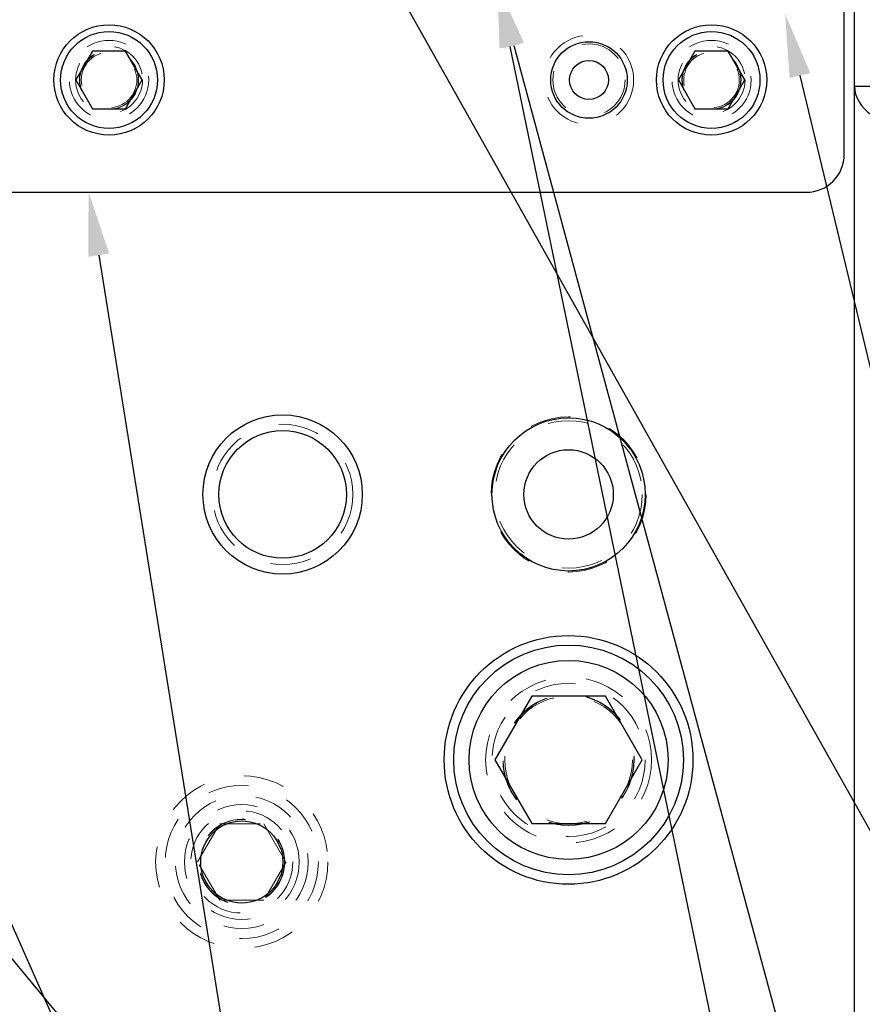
# Model space of a CAD drawing. Header units: inches. Extents: x 1880 to 2363, y -453 to -54.
# Tile 860 of 1056: x 2044.14 to 2046.2, y -70.51 to -68.1. Entities that reach past the tile are written whole.
import ezdxf

# ---------------------------------------------------------------- set-up
doc = ezdxf.new("R2010")
doc.units = ezdxf.units.IN
doc.header["$LTSCALE"] = 0.5
doc.header["$MEASUREMENT"] = 0
doc.linetypes.add('HIDDEN', pattern=[0.225, 0.15, -0.075])
for name, color, linetype in [('DIE-M-S', 8, 'Continuous'), ('DIE-M-S3', 8, 'Continuous'), ('DSS-M-S', 53, 'Continuous'), ('RAI-M-S', 8, 'Continuous'), ('SID-M-S', 105, 'Continuous'), ('SVD-M-S', 8, 'Continuous')]:
    doc.layers.add(name, color=color, linetype=linetype)

msp = doc.modelspace()

# ---------------------------------------------------------------- linework, layer by layer
at = {"layer": 'DIE-M-S', "linetype": 'Continuous', "lineweight": 25}
msp.add_line((2046.18179, -70.61607), (2046.18179, -67.99442), dxfattribs=at)
at = {"layer": 'DIE-M-S', "linetype": 'HIDDEN', "lineweight": 18}
for centre, radius in [((2044.35679, -68.25117), 0.068), ((2045.83179, -68.25117), 0.068), ((2045.48179, -69.91607), 0.203)]:
    msp.add_circle(centre, radius, dxfattribs=at)
at = {"layer": 'DIE-M-S', "linetype": 'Continuous', "lineweight": 25}
for centre, radius in [((2044.78179, -69.26607), 0.195), ((2045.48179, -69.26607), 0.1875), ((2044.78179, -69.26607), 0.15625), ((2045.48179, -69.91607), 0.3045), ((2044.68179, -70.16607), 0.1005)]:
    msp.add_circle(centre, radius, dxfattribs=at)
at = {"layer": 'DIE-M-S3', "linetype": 'HIDDEN', "lineweight": 18}
for centre, radius in [((2045.53179, -68.25117), 0.10937), ((2044.78179, -69.26607), 0.17187), ((2045.48179, -69.26607), 0.19), ((2044.68179, -70.16607), 0.211), ((2044.68179, -70.16607), 0.1405)]:
    msp.add_circle(centre, radius, dxfattribs=at)
at = {"layer": 'DSS-M-S', "linetype": 'Continuous', "lineweight": 25}
msp.add_line((2046.18179, -68.26607), (2047.18179, -68.26607), dxfattribs=at)
at = {"layer": 'DSS-M-S', "linetype": 'HIDDEN', "lineweight": 18}
msp.add_circle((2045.48179, -69.91607), 0.15625, dxfattribs=at)
at = {"layer": 'DSS-M-S', "linetype": 'Continuous', "lineweight": 25}
msp.add_ellipse((2046.32321, -68.26607), major_axis=(-0.14142, 0), ratio=0.7071068, start_param=0, end_param=1.5707963, dxfattribs=at)
at = {"layer": 'RAI-M-S', "linetype": 'Continuous', "lineweight": 25}
for p, q in [((2046.15679, -68.43317), (2046.15679, -67.96917)), ((2042.54979, -68.52617), (2046.06379, -68.52617))]:
    msp.add_line(p, q, dxfattribs=at)
at = {"layer": 'RAI-M-S', "linetype": 'HIDDEN', "lineweight": 18}
for centre in [(2044.35679, -68.25117), (2045.83179, -68.25117)]:
    msp.add_circle(centre, 0.097, dxfattribs=at)
at = {"layer": 'RAI-M-S', "linetype": 'Continuous', "lineweight": 25}
msp.add_circle((2045.53179, -68.25117), 0.09375, dxfattribs=at)
msp.add_arc((2046.06379, -68.43317), 0.093, 270, 0, dxfattribs=at)
at = {"layer": 'SID-M-S'}
for p, q in [((2036.43968, -61.16066), (2048.11871, -75.21749)), ((2042.65822, -63.75206), (2049.09063, -75.19775)), ((2042.64883, -66.99863), (2046.27277, -75.18953)), ((2045.33834, -68.16884), (2046.78559, -75.17706)), ((2045.34751, -68.16666), (2047.24363, -75.17975)), ((2046.04821, -68.24039), (2047.71372, -75.1784)), ((2044.33148, -68.6802), (2045.37236, -75.17551))]:
    msp.add_line(p, q, dxfattribs=at)
for points in [[(2045.32241, -68.17344), (2045.30679, -68.01607), (2045.32241, -68.17344), (2045.37261, -68.15987)], [(2045.31288, -68.1741), (2045.30679, -68.01607), (2045.31288, -68.1741), (2045.3638, -68.16358)], [(2046.02292, -68.24646), (2046.01179, -68.0887), (2046.02292, -68.24646), (2046.07349, -68.23433)], [(2044.3058, -68.68431), (2044.30679, -68.52617), (2044.3058, -68.68431), (2044.35715, -68.67609)]]:
    msp.add_solid(points, dxfattribs=at)
at = {"layer": 'SVD-M-S', "linetype": 'Continuous', "lineweight": 25}
for p, q in [((2044.3162, -68.18085), (2044.2756, -68.25117)), ((2044.39739, -68.18085), (2044.3162, -68.18085)), ((2044.43798, -68.25117), (2044.39739, -68.18085)), ((2045.7912, -68.18085), (2045.7506, -68.25117)), ((2045.87239, -68.18085), (2045.7912, -68.18085)), ((2045.91298, -68.25117), (2045.87239, -68.18085)), ((2044.2756, -68.25117), (2044.3162, -68.32148)), ((2044.39739, -68.32148), (2044.43798, -68.25117)), ((2045.7506, -68.25117), (2045.7912, -68.32148)), ((2045.87239, -68.32148), (2045.91298, -68.25117)), ((2044.3162, -68.32148), (2044.39739, -68.32148)), ((2045.7912, -68.32148), (2045.87239, -68.32148)), ((2045.39173, -69.76007), (2045.30166, -69.91607)), ((2045.57186, -69.76007), (2045.39173, -69.76007)), ((2045.66193, -69.91607), (2045.57186, -69.76007)), ((2045.30166, -69.91607), (2045.39173, -70.07207)), ((2045.57186, -70.07207), (2045.66193, -69.91607)), ((2045.39173, -70.07207), (2045.57186, -70.07207))]:
    msp.add_line(p, q, dxfattribs=at)
at = {"layer": 'SVD-M-S', "linetype": 'HIDDEN', "lineweight": 18}
for p, q in [((2044.57354, -70.16607), (2044.62767, -70.07232)), ((2044.62767, -70.07232), (2044.73592, -70.07232)), ((2044.73592, -70.07232), (2044.79005, -70.16607)), ((2044.62767, -70.25982), (2044.57354, -70.16607)), ((2044.79005, -70.16607), (2044.73592, -70.25982)), ((2044.73592, -70.25982), (2044.62767, -70.25982))]:
    msp.add_line(p, q, dxfattribs=at)
at = {"layer": 'SVD-M-S', "linetype": 'Continuous', "lineweight": 25}
for centre, radius in [((2044.35679, -68.25117), 0.135), ((2044.35679, -68.25117), 0.1186), ((2045.83179, -68.25117), 0.135), ((2045.83179, -68.25117), 0.1186), ((2045.53179, -68.25117), 0.04775), ((2045.48179, -69.26607), 0.1095), ((2045.48179, -69.91607), 0.28125), ((2045.48179, -69.91607), 0.24375)]:
    msp.add_circle(centre, radius, dxfattribs=at)
at = {"layer": 'SVD-M-S', "linetype": 'HIDDEN', "lineweight": 18}
for centre, radius in [((2044.35679, -68.25117), 0.082), ((2044.35679, -68.25117), 0.07247), ((2044.35679, -68.25117), 0.0722), ((2044.35679, -68.25117), 0.07168), ((2045.53179, -68.25117), 0.0885), ((2045.83179, -68.25117), 0.082), ((2045.83179, -68.25117), 0.07247), ((2045.83179, -68.25117), 0.0722), ((2045.83179, -68.25117), 0.07168), ((2045.48179, -69.26607), 0.1805), ((2045.48179, -69.91607), 0.1875), ((2045.48179, -69.91607), 0.16072), ((2045.48179, -69.91607), 0.16045), ((2045.48179, -69.91607), 0.15993), ((2044.68179, -70.16607), 0.1875), ((2044.68179, -70.16607), 0.1625), ((2044.68179, -70.16607), 0.125), ((2044.68179, -70.16607), 0.10497), ((2044.68179, -70.16607), 0.1047), ((2044.68179, -70.16607), 0.10418)]:
    msp.add_circle(centre, radius, dxfattribs=at)

doc.saveas('drawing.dxf')
